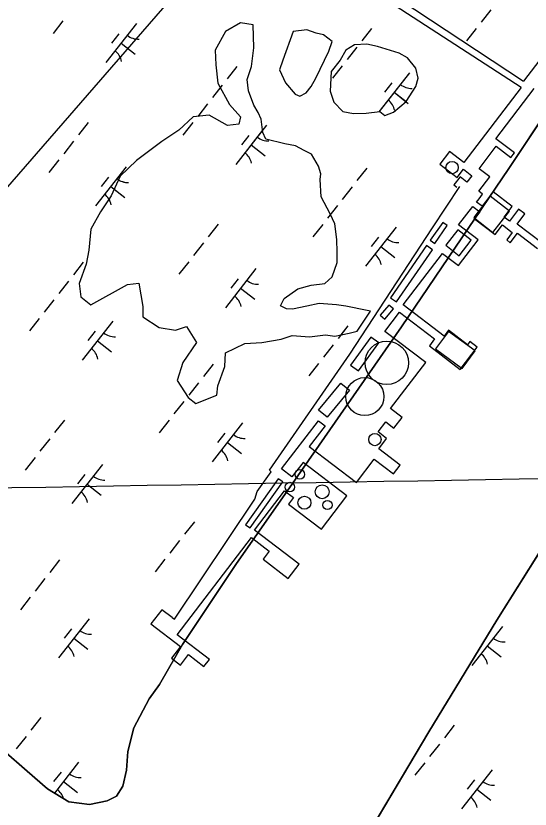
# Model space of a CAD drawing. Extents: x 3896831 to 3918110, y 171006 to 193349.
# Drawn here: x 3911096 to 3911614, y 180876 to 181676 of the extents above; entities that cross this region are included whole.
import ezdxf

# ---------------------------------------------------------------- set-up
doc = ezdxf.new("R2010")
doc.units = 0
for name, color, linetype in [('V-BLDG-OTLN', 7, 'Continuous'), ('V-CHAN-DOCK', 7, 'Continuous'), ('V-DOMW-TANK', 7, 'Continuous'), ('V-GRID-MAJR', 7, 'Continuous'), ('V-TOPO-SHOR', 7, 'Continuous'), ('V-UTIL-LINE', 7, 'Continuous'), ('V-WETL-SWMP', 7, 'Continuous')]:
    doc.layers.add(name, color=color, linetype=linetype)

msp = doc.modelspace()

# ---------------------------------------------------------------- linework, layer by layer
at = {"layer": 'V-BLDG-OTLN'}
for points in [[(3911574.16, 181494), (3911557.42, 181472.64), (3911576.84, 181457.42), (3911593.57, 181478.78)], [(3911541.36, 181460.15), (3911529.19, 181444.62), (3911542.78, 181433.97), (3911554.95, 181449.5)], [(3911518.9, 181339.94), (3911545.7, 181320.26), (3911558.72, 181337.98), (3911531.92, 181357.67)]]:
    msp.add_lwpolyline(points, close=True, dxfattribs=at)
at = {"layer": 'V-CHAN-DOCK'}
for points in [[(3911605.35, 181603.54), (3911478.15, 181686.01), (3911445.14, 181709.59), (3911408.98, 181741.81), (3911414.48, 181745.74), (3911450.64, 181713.52), (3911458.5, 181730.02), (3911474.22, 181723.74), (3911466.36, 181703.3), (3911607.69, 181609.85)], [(3911759.34, 181741.62), (3911751.05, 181747.95), (3911729.99, 181720.35), (3911717.56, 181729.84), (3911709.1, 181718.75), (3911723.55, 181707.73), (3911711.33, 181691.72), (3911708.1, 181694.18), (3911711.13, 181698.16), (3911704.86, 181702.94), (3911700.23, 181696.88), (3911686.27, 181707.53), (3911690.96, 181713.68), (3911683.54, 181719.33), (3911677.96, 181712.01), (3911667.76, 181719.79), (3911652.64, 181699.98), (3911664.18, 181691.17), (3911659.56, 181685.12), (3911651.38, 181691.36), (3911643.23, 181680.68), (3911654.93, 181671.75), (3911607.69, 181609.85)], [(3911605.35, 181603.54), (3911547.59, 181527.85), (3911532.86, 181539.09), (3911523.11, 181526.32), (3911540.68, 181512.92), (3911547, 181521.19), (3911555.56, 181514.66), (3911550.54, 181508.08), (3911543.61, 181513.37), (3911537.49, 181505.34), (3911540.31, 181503.19)], [(3911626.07, 181446.94), (3911601.19, 181465.93), (3911608.94, 181476.08), (3911602.62, 181480.91), (3911593.33, 181468.74), (3911588.04, 181472.78), (3911596.22, 181483.5), (3911576.9, 181498.25), (3911565.88, 181483.82), (3911560.24, 181488.12), (3911562.8, 181491.48), (3911566.32, 181496.1), (3911562.5, 181499.01), (3911573.54, 181513.47), (3911562.81, 181521.66), (3911580.08, 181544.3), (3911594.88, 181533.01), (3911598.5, 181537.75), (3911579.85, 181551.99), (3911618.37, 181602.46)], [(3911253.35, 181068.97), (3911255.71, 181067.4), (3911336.67, 181188.45), (3911339.03, 181196.31), (3911353.17, 181215.96), (3911351.6, 181217.53), (3911432.56, 181334.65), (3911515.88, 181461.99), (3911543.39, 181503.65)], [(3911253.35, 181068.97), (3911242.97, 181076.9), (3911232.13, 181062.69), (3911261.99, 181039.89), (3911252.86, 181027.92), (3911261.81, 181021.08), (3911269.87, 181031.65), (3911285.53, 181019.7), (3911290.96, 181026.81), (3911258.55, 181051.54), (3911333.4, 181149.61), (3911351.31, 181135.95), (3911345.15, 181127.87), (3911370.57, 181108.47), (3911381.49, 181122.78), (3911336.54, 181157.09), (3911366.88, 181196.84), (3911375.79, 181190.03), (3911370.79, 181183.49), (3911403.93, 181158.2), (3911429.6, 181191.83), (3911385.39, 181225.57), (3911374.24, 181210.95), (3911363.83, 181218.89), (3911400.96, 181267.55), (3911407.55, 181262.52), (3911391.48, 181241.46), (3911439.14, 181205.09), (3911457.17, 181228.72), (3911476.49, 181213.98), (3911483.21, 181222.78), (3911461.64, 181239.24), (3911469.61, 181249.68), (3911461.01, 181256.25), (3911468.68, 181266.3), (3911477.07, 181259.89), (3911485.33, 181270.72), (3911473.52, 181279.73), (3911509.02, 181326.26), (3911467.9, 181357.64), (3911482.61, 181376.92), (3911517.93, 181349.97), (3911512.69, 181343.1), (3911543.84, 181319.33), (3911560.93, 181341.72), (3911553.65, 181347.28), (3911551.32, 181344.22), (3911532.1, 181358.89), (3911527.5, 181352.86), (3911486.3, 181384.3), (3911525.9, 181436.2), (3911541.96, 181423.95), (3911561.8, 181449.95), (3911542.11, 181464.97), (3911556.39, 181483.68), (3911563.59, 181478.18), (3911558.19, 181471.11), (3911578.98, 181455.25), (3911586.38, 181464.95), (3911596.31, 181457.37), (3911590.63, 181449.91), (3911594.3, 181447.11), (3911601.49, 181456.54), (3911621.65, 181441.15)]]:
    msp.add_lwpolyline(points, dxfattribs=at)
for points in [[(3911518.24, 181446.27), (3911530.82, 181464.35), (3911526.16, 181467.58), (3911513.59, 181449.5)], [(3911479.72, 181387.32), (3911515.88, 181439.98), (3911509.77, 181444.17), (3911473.62, 181391.51)], [(3911467.93, 181370.02), (3911476.58, 181380.24), (3911471.89, 181384.21), (3911463.25, 181373.99)], [(3911453.79, 181351.94), (3911433.35, 181323.65), (3911441.27, 181317.93), (3911461.71, 181346.22)], [(3911409.77, 181270.98), (3911401.12, 181278.06), (3911423.5, 181305.41), (3911432.15, 181298.33)], [(3911331.95, 181159.37), (3911364.96, 181205.74), (3911360.35, 181209.03), (3911327.34, 181162.65)]]:
    msp.add_lwpolyline(points, close=True, dxfattribs=at)
at = {"layer": 'V-DOMW-TANK'}
for centre, radius in [((3911535.57, 181522.84), 6.23), ((3911469.79, 181325.98), 21.94), ((3911447.65, 181291.87), 19.19), ((3911457.85, 181248.57), 6.23), ((3911382.17, 181213.45), 4.81), ((3911372.1, 181200.6), 4.81), ((3911404.68, 181195.89), 6.97), ((3911386.78, 181184.84), 6.57), ((3911410.01, 181182.48), 4.64)]:
    msp.add_circle(centre, radius, dxfattribs=at)
at = {"layer": 'V-GRID-MAJR'}
msp.add_spline([(3901910.07, 181043.2), (3904332, 181084.34), (3909660.52, 181175.42), (3914023.1, 181250.56)], degree=3, dxfattribs=at)
at = {"layer": 'V-TOPO-SHOR'}
for points in [[(3911167.88, 180438.34), (3911245.98, 180554.05), (3911303.58, 180627.46), (3911359.38, 180697.18), (3911395.15, 180753.92), (3911441.33, 180834.55), (3911512.08, 180953.86), (3911580.69, 181066.56), (3911646.79, 181171.91), (3911689.07, 181238.96), (3911762.78, 181353.9), (3911812.02, 181420.64), (3911858.39, 181479.66), (3911919.87, 181569.59), (3911987.1, 181673.12), (3912059.5, 181770.83), (3912102.28, 181821.4)], [(3911083.64, 180935.07), (3911107.27, 180914.03), (3911127.94, 180896.26), (3911149.3, 180883.26), (3911170.21, 180880.52), (3911188.12, 180884.33), (3911197.24, 180888.81), (3911203.74, 180899.13), (3911207.63, 180915.28), (3911208.93, 180933.98), (3911214.95, 180957.84), (3911230.45, 180986.92), (3911240.57, 181001.66), (3911242.02, 181003.87), (3911264.03, 181041.79), (3911317.54, 181122.49), (3911374.69, 181204.32), (3911484.67, 181362.08), (3911592.79, 181522.02), (3911675.59, 181646.2)]]:
    msp.add_lwpolyline(points, dxfattribs=at)
for points in [[(3911449.99, 181378.79), (3911428.64, 181383.15), (3911419.25, 181384.32), (3911401.73, 181385.67), (3911389.33, 181383.01), (3911374.64, 181380.07), (3911368.8, 181380.52), (3911362.69, 181383.25), (3911366.42, 181390.64), (3911380.27, 181400.42), (3911393.68, 181404.36), (3911407.36, 181406.02), (3911414.65, 181412.69), (3911419.83, 181427.2), (3911419.73, 181437.6), (3911419.35, 181450.28), (3911417.41, 181466.24), (3911412.75, 181476.08), (3911403.7, 181493.5), (3911402.76, 181510.74), (3911403.21, 181516.57), (3911401.11, 181524.42), (3911393.88, 181536.27), (3911386.49, 181540), (3911377.82, 181544.73), (3911367.14, 181546.91), (3911348.07, 181551.54), (3911344.96, 181558.1), (3911343.3, 181571.78), (3911340.2, 181578.35), (3911335.81, 181585.91), (3911330.59, 181600.32), (3911329.21, 181611.72), (3911333.39, 181624.95), (3911335.74, 181643.75), (3911335.25, 181666.83), (3911322.3, 181668.73), (3911307.17, 181659.95), (3911296.7, 181641.33), (3911297.35, 181626.37), (3911299.57, 181608.13), (3911311.45, 181586.43), (3911322.23, 181573.86), (3911320.78, 181566.74), (3911309.38, 181565.36), (3911290.76, 181575.82), (3911274.79, 181573.89), (3911260.22, 181560.55), (3911243.08, 181549.22), (3911217.65, 181529.94), (3911201.07, 181514.05), (3911191.88, 181494.43), (3911181.13, 181478.08), (3911171.67, 181460.74), (3911169.6, 181439.67), (3911166.69, 181425.43), (3911159.78, 181406.08), (3911161.44, 181392.4), (3911171.67, 181384.39), (3911208.5, 181405.05), (3911219.9, 181406.43), (3911223.94, 181382.63), (3911224.05, 181372.23), (3911240.39, 181361.48), (3911256.9, 181358.86), (3911268.03, 181362.52), (3911278.08, 181346.39), (3911264.33, 181326.21), (3911258.42, 181308.14), (3911269.75, 181291), (3911277.42, 181284.99), (3911298.4, 181293.32), (3911299.57, 181302.72), (3911306.48, 181322.06), (3911307.1, 181336.02), (3911326.79, 181345.35), (3911344.03, 181346.28), (3911363.28, 181349.77), (3911374.4, 181353.44), (3911391.92, 181352.09), (3911407.88, 181354.02), (3911417.28, 181352.85), (3911431.96, 181355.79), (3911439.8, 181357.89), (3911453.55, 181378.07)], [(3911398.44, 181613.17), (3911411.36, 181640.19), (3911414.82, 181649.86), (3911405.87, 181656.88), (3911398.75, 181658.33), (3911389.08, 181661.78), (3911375.4, 181660.12), (3911365.03, 181631.1), (3911361.58, 181621.43), (3911367.8, 181608.3), (3911377.3, 181596.73), (3911382.14, 181595), (3911388.7, 181598.11), (3911393.71, 181604.5)], [(3911476.66, 181578.69), (3911489.24, 181589.47), (3911498.98, 181604.54), (3911501.43, 181612.93), (3911499.05, 181623.06), (3911490.83, 181633.63), (3911482.15, 181638.36), (3911460.53, 181644.99), (3911449.85, 181647.17), (3911437.17, 181646.79), (3911428.6, 181641.12), (3911422.87, 181631.17), (3911413.85, 181619.67), (3911412.78, 181599.87), (3911416.44, 181588.75), (3911425.67, 181579.45), (3911436.34, 181577.28), (3911449.02, 181577.66), (3911462.7, 181579.32), (3911467.82, 181575.31)]]:
    msp.add_lwpolyline(points, close=True, dxfattribs=at)
at = {"layer": 'V-UTIL-LINE'}
msp.add_lwpolyline([(3913133.2, 183520.38), (3913116.28, 183516.15), (3912989.39, 183516.15), (3912744.07, 183393.49), (3911902.37, 182441.81), (3910866.11, 181249.05), (3910603.87, 180952.98), (3910214.74, 180504.64), (3910138.61, 180390.43), (3909757.94, 179819.43), (3909457.64, 179366.86), (3909009.29, 178685.89), (3908785.12, 178351.74), (3908150.67, 177400.07), (3907770.01, 176816.38), (3907693.87, 176706.41), (3907647.35, 176630.28), (3907300.51, 175936.61), (3907025.59, 175369.84), (3906945.22, 175204.88), (3906416.52, 174650.8), (3905507.14, 173682.21)], dxfattribs=at)
at = {"layer": 'V-WETL-SWMP'}
for p, q in [((3911574.81, 181681.99), (3911564.94, 181669.4)), ((3911143.37, 181670.8), (3911133.5, 181658.21)), ((3911217.5, 181668.06), (3911186.66, 181628.71)), ((3911199.71, 181657.87), (3911192.3, 181648.42)), ((3911454.55, 181663.23), (3911444.68, 181650.64)), ((3911560.01, 181663.1), (3911550.14, 181650.51)), ((3911202.08, 181648.39), (3911216.24, 181637.28)), ((3911439.74, 181644.34), (3911429.87, 181631.75)), ((3911439.74, 181644.34), (3911429.87, 181631.75)), ((3911675.59, 181646.2), (3911592.79, 181522.02)), ((3911318.7, 181624.86), (3911308.83, 181612.27)), ((3911318.7, 181624.86), (3911308.83, 181612.27)), ((3911424.94, 181625.45), (3911415.07, 181612.86)), ((3911424.94, 181625.45), (3911415.07, 181612.86)), ((3911492.75, 181618.41), (3911461.91, 181579.06)), ((3911492.75, 181618.41), (3911462.05, 181579.24)), ((3911303.89, 181605.97), (3911294.02, 181593.38)), ((3911303.89, 181605.97), (3911302.04, 181603.61)), ((3911474.96, 181608.22), (3911467.56, 181598.77)), ((3911474.96, 181608.22), (3911467.56, 181598.77)), ((3911477.33, 181598.74), (3911491.5, 181587.63)), ((3911477.33, 181598.74), (3911489.2, 181589.44)), ((3911289.09, 181587.08), (3911279.22, 181574.49)), ((3911168.82, 181568.32), (3911158.95, 181555.73)), ((3911274.28, 181568.19), (3911264.41, 181555.6)), ((3911274.28, 181568.19), (3911264.41, 181555.6)), ((3911348.42, 181565.45), (3911317.57, 181526.1)), ((3911344.65, 181560.65), (3911317.57, 181526.1)), ((3911330.62, 181555.26), (3911323.22, 181545.81)), ((3911330.62, 181555.26), (3911323.22, 181545.81)), ((3911154.02, 181549.43), (3911144.15, 181536.84)), ((3911333, 181545.78), (3911347.16, 181534.67)), ((3911333, 181545.78), (3911347.16, 181534.67)), ((3911139.21, 181530.54), (3911129.34, 181517.95)), ((3911207.03, 181523.51), (3911176.18, 181484.15)), ((3911449.62, 181522.25), (3911439.75, 181509.66)), ((3911592.79, 181522.02), (3911484.67, 181362.08)), ((3911189.23, 181513.31), (3911181.83, 181503.87)), ((3911191.61, 181503.83), (3911205.77, 181492.73)), ((3911195.03, 181501.15), (3911205.77, 181492.73)), ((3911434.81, 181503.36), (3911424.94, 181490.77)), ((3911420.01, 181484.47), (3911410.14, 181471.88)), ((3911413.01, 181475.54), (3911410.14, 181471.88)), ((3911299.74, 181465.71), (3911289.87, 181453.12)), ((3911299.74, 181465.71), (3911289.87, 181453.12)), ((3911405.2, 181465.58), (3911395.33, 181452.99)), ((3911405.2, 181465.58), (3911395.33, 181452.99)), ((3911479.34, 181462.85), (3911448.49, 181423.49)), ((3911461.54, 181452.65), (3911454.14, 181443.21)), ((3911284.93, 181446.82), (3911275.06, 181434.23)), ((3911284.93, 181446.82), (3911275.06, 181434.23)), ((3911463.91, 181443.17), (3911478.08, 181432.07)), ((3911163.89, 181427.34), (3911154.02, 181414.75)), ((3911270.13, 181427.93), (3911260.26, 181415.34)), ((3911270.13, 181427.93), (3911260.26, 181415.34)), ((3911337.95, 181420.9), (3911307.1, 181381.54)), ((3911337.95, 181420.9), (3911307.1, 181381.54)), ((3911320.15, 181410.7), (3911312.75, 181401.26)), ((3911320.15, 181410.7), (3911312.75, 181401.26)), ((3911149.09, 181408.45), (3911139.22, 181395.86)), ((3911322.52, 181401.22), (3911336.69, 181390.12)), ((3911322.52, 181401.22), (3911336.69, 181390.12)), ((3911134.28, 181389.56), (3911124.41, 181376.97)), ((3911119.48, 181370.67), (3911109.61, 181358.08)), ((3911193.61, 181367.94), (3911162.77, 181328.58)), ((3911484.67, 181362.08), (3911374.7, 181204.32)), ((3911430.66, 181363.1), (3911420.79, 181350.51)), ((3911430.66, 181363.1), (3911423.61, 181354.12)), ((3911175.82, 181357.74), (3911168.42, 181348.3)), ((3911178.19, 181348.26), (3911192.36, 181337.16)), ((3911415.85, 181344.21), (3911405.98, 181331.62)), ((3911294.81, 181324.73), (3911284.94, 181312.14)), ((3911294.81, 181324.73), (3911284.94, 181312.14)), ((3911401.05, 181325.32), (3911391.18, 181312.73)), ((3911280.01, 181305.84), (3911270.14, 181293.25)), ((3911280.01, 181305.84), (3911270.14, 181293.25)), ((3911265.2, 181286.95), (3911255.33, 181274.36)), ((3911144.93, 181268.19), (3911135.06, 181255.6)), ((3911250.4, 181268.06), (3911240.53, 181255.47)), ((3911324.53, 181265.33), (3911293.69, 181225.98)), ((3911130.13, 181249.31), (3911120.26, 181236.71)), ((3911306.74, 181255.13), (3911299.34, 181245.69)), ((3911309.11, 181245.65), (3911323.28, 181234.55)), ((3911115.32, 181230.42), (3911105.45, 181217.82)), ((3911183.14, 181223.38), (3911152.3, 181184.03)), ((3911165.35, 181213.19), (3911157.94, 181203.74)), ((3911167.72, 181203.7), (3911181.89, 181192.6)), ((3911374.7, 181204.32), (3911317.54, 181122.49)), ((3911646.8, 181171.91), (3911580.69, 181066.56)), ((3911275.85, 181165.59), (3911265.98, 181152.99)), ((3911261.05, 181146.7), (3911251.18, 181134.1)), ((3911140.01, 181127.22), (3911130.14, 181114.62)), ((3911246.24, 181127.81), (3911236.37, 181115.21)), ((3911317.54, 181122.49), (3911264.03, 181041.79)), ((3911125.2, 181108.33), (3911115.33, 181095.73)), ((3911110.4, 181089.44), (3911100.53, 181076.84)), ((3911169.72, 181067.81), (3911138.88, 181028.46)), ((3911580.69, 181066.56), (3911512.08, 180953.86)), ((3911151.93, 181057.62), (3911144.53, 181048.17)), ((3911586.37, 181060.11), (3911555.52, 181020.76)), ((3911154.3, 181048.13), (3911168.47, 181037.03)), ((3911264.03, 181041.79), (3911242.02, 181003.87)), ((3911570.95, 181040.44), (3911585.11, 181029.33)), ((3911240.57, 181001.66), (3911230.45, 180986.92)), ((3911242.02, 181003.87), (3911240.57, 181001.66)), ((3911230.45, 180986.92), (3911214.95, 180957.84)), ((3911121.05, 180968.07), (3911111.18, 180955.48)), ((3911214.95, 180957.84), (3911208.93, 180933.97)), ((3911512.08, 180953.86), (3911441.33, 180834.55)), ((3911537.69, 180960.37), (3911527.82, 180947.78)), ((3911106.24, 180949.18), (3911096.37, 180936.59)), ((3911522.88, 180941.48), (3911513.01, 180928.89)), ((3911107.27, 180914.03), (3911083.64, 180935.07)), ((3911208.93, 180933.97), (3911207.63, 180915.28)), ((3911159.25, 180923.25), (3911134.82, 180892.08)), ((3911508.08, 180922.59), (3911498.21, 180910)), ((3911127.94, 180896.26), (3911107.27, 180914.03)), ((3911141.46, 180913.06), (3911134.06, 180903.61)), ((3911207.63, 180915.28), (3911203.74, 180899.13)), ((3911575.9, 180915.55), (3911545.05, 180876.2)), ((3911558.1, 180905.36), (3911550.7, 180895.91)), ((3911143.83, 180903.58), (3911158, 180892.47)), ((3911203.74, 180899.13), (3911197.24, 180888.81)), ((3911149.3, 180883.26), (3911127.94, 180896.26)), ((3911197.24, 180888.81), (3911188.12, 180884.34)), ((3911560.47, 180895.88), (3911574.64, 180884.77)), ((3911170.21, 180880.51), (3911149.3, 180883.26)), ((3911188.12, 180884.34), (3911170.21, 180880.51))]:
    msp.add_line(p, q, dxfattribs=at)
for points in [[(3911449.99, 181378.79), (3911428.64, 181383.15), (3911419.25, 181384.32), (3911401.73, 181385.67), (3911389.33, 181383.01), (3911374.64, 181380.07), (3911368.8, 181380.52), (3911362.69, 181383.25), (3911366.42, 181390.64), (3911380.27, 181400.42), (3911393.68, 181404.36), (3911407.36, 181406.02), (3911414.65, 181412.69), (3911419.83, 181427.2), (3911419.73, 181437.6), (3911419.35, 181450.28), (3911417.41, 181466.24), (3911412.75, 181476.08), (3911403.7, 181493.5), (3911402.76, 181510.74), (3911403.21, 181516.57), (3911401.11, 181524.42), (3911393.88, 181536.27), (3911386.49, 181540), (3911377.82, 181544.73), (3911367.14, 181546.91), (3911348.07, 181551.54), (3911344.96, 181558.1), (3911343.3, 181571.78), (3911340.2, 181578.35), (3911335.81, 181585.91), (3911330.59, 181600.32), (3911329.21, 181611.72), (3911333.39, 181624.95), (3911335.74, 181643.75), (3911335.25, 181666.83), (3911322.3, 181668.73), (3911307.17, 181659.95), (3911296.7, 181641.33), (3911297.35, 181626.37), (3911299.57, 181608.13), (3911311.45, 181586.43), (3911322.23, 181573.86), (3911320.78, 181566.74), (3911309.38, 181565.36), (3911290.76, 181575.82), (3911274.79, 181573.89), (3911260.22, 181560.55), (3911243.08, 181549.22), (3911217.65, 181529.94), (3911201.07, 181514.05), (3911191.88, 181494.43), (3911181.13, 181478.08), (3911171.67, 181460.74), (3911169.6, 181439.67), (3911166.69, 181425.43), (3911159.78, 181406.08), (3911161.44, 181392.4), (3911171.67, 181384.39), (3911208.5, 181405.05), (3911219.9, 181406.43), (3911223.94, 181382.63), (3911224.05, 181372.23), (3911240.39, 181361.48), (3911256.9, 181358.86), (3911268.03, 181362.52), (3911278.08, 181346.39), (3911264.33, 181326.21), (3911258.42, 181308.14), (3911269.75, 181291), (3911277.42, 181284.99), (3911298.4, 181293.32), (3911299.57, 181302.72), (3911306.48, 181322.06), (3911307.1, 181336.02), (3911326.79, 181345.35), (3911344.03, 181346.28), (3911363.28, 181349.77), (3911374.4, 181353.44), (3911391.92, 181352.09), (3911407.88, 181354.02), (3911417.28, 181352.85), (3911431.96, 181355.79), (3911439.8, 181357.89), (3911453.55, 181378.07)], [(3911398.44, 181613.17), (3911411.36, 181640.19), (3911414.82, 181649.86), (3911405.87, 181656.88), (3911398.75, 181658.33), (3911389.08, 181661.78), (3911375.4, 181660.12), (3911365.03, 181631.1), (3911361.58, 181621.43), (3911367.8, 181608.3), (3911377.3, 181596.73), (3911382.14, 181595), (3911388.7, 181598.11), (3911393.71, 181604.5)], [(3911476.66, 181578.69), (3911489.24, 181589.47), (3911498.98, 181604.54), (3911501.43, 181612.93), (3911499.05, 181623.06), (3911490.83, 181633.63), (3911482.15, 181638.36), (3911460.53, 181644.99), (3911449.85, 181647.17), (3911437.17, 181646.79), (3911428.6, 181641.12), (3911422.87, 181631.17), (3911413.85, 181619.67), (3911412.78, 181599.87), (3911416.44, 181588.75), (3911425.67, 181579.45), (3911436.34, 181577.28), (3911449.02, 181577.66), (3911462.7, 181579.32), (3911467.82, 181575.31)]]:
    msp.add_lwpolyline(points, close=True, dxfattribs=at)
for centre, start, end in [((3911219.3, 181669.98), 231.14028, 272.68394), ((3911185.23, 181626.5), 11.14028, 52.68394), ((3911494.56, 181620.33), 231.14028, 272.68394), ((3911494.56, 181620.33), 231.14028, 272.68394), ((3911460.48, 181576.85), 11.14028, 52.68394), ((3911460.48, 181576.85), 11.14028, 52.68394), ((3911350.22, 181567.37), 231.14028, 272.68394), ((3911350.22, 181567.37), 231.14028, 272.68394), ((3911316.14, 181523.89), 11.14028, 52.68394), ((3911316.14, 181523.89), 11.14028, 52.68394), ((3911208.83, 181525.42), 231.14028, 272.68394), ((3911208.83, 181525.42), 237.71205, 272.68394), ((3911174.75, 181481.94), 11.14028, 52.68394), ((3911174.75, 181481.94), 11.14028, 31.66317), ((3911481.14, 181464.76), 231.14028, 272.68394), ((3911447.06, 181421.28), 11.14028, 52.68394), ((3911339.75, 181422.81), 231.14028, 272.68394), ((3911339.75, 181422.81), 231.14028, 272.68394), ((3911305.67, 181379.33), 11.14028, 52.68394), ((3911305.67, 181379.33), 11.14028, 52.68394), ((3911195.42, 181369.85), 231.14028, 272.68394), ((3911161.34, 181326.37), 11.14028, 52.68394), ((3911326.33, 181267.25), 231.14028, 272.68394), ((3911292.26, 181223.77), 11.14028, 52.68394), ((3911184.94, 181225.3), 231.14028, 272.68394), ((3911150.87, 181181.82), 11.14028, 52.68394), ((3911171.53, 181069.73), 231.14028, 272.68394), ((3911588.17, 181062.03), 231.14028, 272.68394), ((3911137.45, 181026.25), 11.14028, 52.68394), ((3911554.09, 181018.55), 11.14028, 52.68394), ((3911161.06, 180925.17), 231.14028, 272.68394), ((3911577.7, 180917.47), 231.14028, 272.68394), ((3911126.98, 180881.69), 15.95135, 52.68394), ((3911543.62, 180873.99), 11.14028, 52.68394)]:
    msp.add_arc(centre, 17.62, start, end, dxfattribs=at)

doc.saveas('drawing.dxf')
